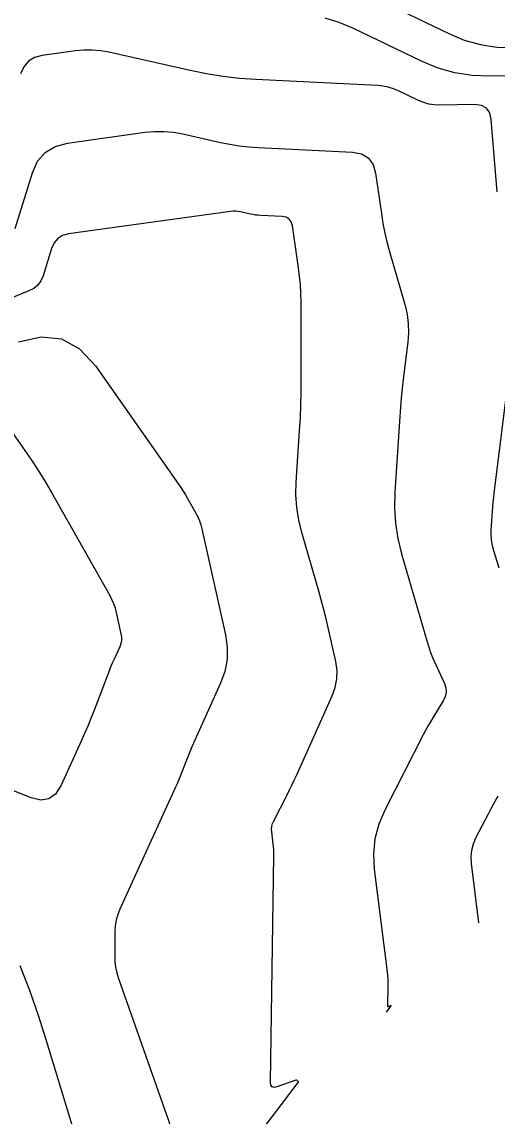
# Model space of a CAD drawing. Extents: x 1354696 to 1366163, y 660729 to 670380.
# Drawn here: x 1360180.3 to 1360216.4, y 663912.8 to 663995.8 of the extents above; entities that cross this region are included whole.
import ezdxf

# ---------------------------------------------------------------- set-up
doc = ezdxf.new("R2010")
doc.units = 0
doc.layers.add('R_Contours', color=7, linetype='Continuous')

msp = doc.modelspace()

# ---------------------------------------------------------------- linework, layer by layer
at = {"layer": 'R_Contours'}
for points in [[(1360199.873, 664001.11), (1360212.696, 663994.933), (1360213.883, 663994.443), (1360215.101, 663994.098), (1360216.352, 663993.901), (1360217.635, 663993.849)], [(1360227.242, 663991.882), (1360215.805, 663991.689), (1360214.472, 663991.743), (1360213.172, 663991.948), (1360211.905, 663992.306), (1360210.672, 663992.816), (1360205.422, 663995.344), (1360204.383, 663995.783), (1360203.316, 663996.113)], [(1360216.386, 663982.921), (1360215.924, 663988.401), (1360215.808, 663988.907), (1360215.559, 663989.265), (1360215.178, 663989.477), (1360214.663, 663989.54), (1360212.017, 663989.496), (1360211.6, 663989.513), (1360211.194, 663989.577), (1360210.798, 663989.689), (1360210.412, 663989.848), (1360208.891, 663990.581), (1360208.505, 663990.744), (1360208.109, 663990.866), (1360207.703, 663990.948), (1360207.287, 663990.989), (1360198.062, 663991.441), (1360196.8, 663991.531), (1360195.545, 663991.674), (1360194.297, 663991.871), (1360193.057, 663992.123), (1360186.886, 663993.512), (1360186.26, 663993.625), (1360185.632, 663993.679), (1360185.001, 663993.677), (1360184.368, 663993.618), (1360181.831, 663993.265), (1360181.252, 663993.111), (1360180.784, 663992.827), (1360180.428, 663992.412), (1360180.182, 663991.865)], [(1360179.768, 663980.126), (1360181.083, 663984.357), (1360181.48, 663985.24), (1360182.057, 663985.912), (1360182.813, 663986.371), (1360183.748, 663986.62), (1360189.628, 663987.437), (1360190.351, 663987.505), (1360191.071, 663987.508), (1360191.788, 663987.445), (1360192.503, 663987.317), (1360195.356, 663986.674), (1360196.071, 663986.529), (1360196.791, 663986.416), (1360197.515, 663986.333), (1360198.243, 663986.281), (1360205.383, 663985.931), (1360206.07, 663985.803), (1360206.592, 663985.493), (1360206.949, 663985.003), (1360207.141, 663984.331), (1360207.582, 663981.283), (1360207.705, 663980.523), (1360207.854, 663979.769), (1360208.029, 663979.021), (1360208.229, 663978.279), (1360209.379, 663974.297), (1360209.541, 663973.61), (1360209.631, 663972.918), (1360209.65, 663972.22), (1360209.598, 663971.516), (1360209.245, 663968.69), (1360209.162, 663967.983), (1360209.09, 663967.275), (1360209.027, 663966.566), (1360208.975, 663965.856), (1360208.597, 663960.118), (1360208.569, 663958.931), (1360208.646, 663957.755), (1360208.825, 663956.59), (1360209.109, 663955.436), (1360211.059, 663948.747), (1360211.183, 663948.35), (1360211.321, 663947.958), (1360211.473, 663947.572), (1360211.64, 663947.191), (1360212.368, 663945.603), (1360212.48, 663945.264), (1360212.505, 663944.931), (1360212.441, 663944.603), (1360212.288, 663944.28), (1360211.504, 663942.999), (1360211.311, 663942.677), (1360211.124, 663942.352), (1360210.943, 663942.023), (1360210.768, 663941.691), (1360207.842, 663935.99), (1360207.384, 663934.913), (1360207.099, 663933.806), (1360206.987, 663932.668), (1360207.049, 663931.499), (1360208.023, 663923.696), (1360208.051, 663923.434), (1360208.07, 663923.171), (1360208.08, 663922.908), (1360208.08, 663922.645), (1360208.057, 663921.123), (1360208.06, 663921.098), (1360208.071, 663921.082), (1360208.089, 663921.077), (1360208.114, 663921.082), (1360208.28, 663921.142), (1360208.283, 663921.142), (1360208.286, 663921.142), (1360208.289, 663921.141), (1360208.292, 663921.139), (1360208.301, 663921.13), (1360208.303, 663921.128), (1360208.304, 663921.125), (1360208.304, 663921.123), (1360208.302, 663921.12), (1360207.943, 663920.649)], [(1360198.178, 663911.233), (1360201.275, 663915.294), (1360201.288, 663915.317), (1360201.291, 663915.338), (1360201.284, 663915.359), (1360201.268, 663915.38), (1360201.183, 663915.459), (1360201.161, 663915.475), (1360201.137, 663915.484), (1360201.112, 663915.485), (1360201.086, 663915.479), (1360199.653, 663914.968), (1360199.436, 663914.924), (1360199.283, 663914.967), (1360199.192, 663915.098), (1360199.165, 663915.318), (1360199.427, 663932.51), (1360199.427, 663932.737), (1360199.418, 663932.965), (1360199.402, 663933.191), (1360199.378, 663933.417), (1360199.265, 663934.321), (1360199.253, 663934.544), (1360199.275, 663934.762), (1360199.329, 663934.973), (1360199.416, 663935.179), (1360200.399, 663937.092), (1360200.595, 663937.48), (1360200.785, 663937.87), (1360200.971, 663938.263), (1360201.152, 663938.657), (1360203.856, 663944.662), (1360204.084, 663945.295), (1360204.204, 663945.938), (1360204.217, 663946.593), (1360204.121, 663947.259), (1360203.522, 663949.943), (1360203.367, 663950.613), (1360203.202, 663951.28), (1360203.025, 663951.944), (1360202.838, 663952.606), (1360201.539, 663957.061), (1360201.308, 663958.002), (1360201.161, 663958.953), (1360201.099, 663959.912), (1360201.121, 663960.881), (1360201.378, 663964.775), (1360201.434, 663965.749), (1360201.473, 663966.724), (1360201.495, 663967.699), (1360201.5, 663968.674), (1360201.482, 663974.57), (1360201.468, 663975.218), (1360201.432, 663975.865), (1360201.373, 663976.51), (1360201.292, 663977.153), (1360200.832, 663980.339), (1360200.747, 663980.634), (1360200.59, 663980.849), (1360200.361, 663980.985), (1360200.06, 663981.041), (1360198.424, 663981.121), (1360198.23, 663981.135), (1360198.038, 663981.157), (1360197.846, 663981.187), (1360197.655, 663981.226), (1360196.896, 663981.397), (1360196.705, 663981.431), (1360196.514, 663981.448), (1360196.323, 663981.447), (1360196.13, 663981.429), (1360183.835, 663979.72), (1360183.378, 663979.599), (1360183.008, 663979.374), (1360182.727, 663979.046), (1360182.533, 663978.615), (1360181.89, 663976.548), (1360181.727, 663976.165), (1360181.495, 663975.845), (1360181.194, 663975.588), (1360180.825, 663975.395), (1360179.209, 663974.749)], [(1360216.518, 663954.36), (1360216.084, 663955.851), (1360216, 663956.192), (1360215.947, 663956.537), (1360215.924, 663956.885), (1360215.932, 663957.236), (1360216.025, 663958.647), (1360216.051, 663959), (1360216.082, 663959.352), (1360216.118, 663959.704), (1360216.16, 663960.055), (1360217.95, 663974.403)], [(1360180.019, 663971.533), (1360181.746, 663971.922), (1360183.298, 663971.748), (1360184.674, 663971.009), (1360185.874, 663969.707), (1360192.178, 663960.727), (1360192.359, 663960.462), (1360192.534, 663960.193), (1360192.702, 663959.919), (1360192.864, 663959.642), (1360193.498, 663958.523), (1360193.645, 663958.239), (1360193.771, 663957.947), (1360193.874, 663957.646), (1360193.955, 663957.336), (1360195.749, 663949.292), (1360195.884, 663948.348), (1360195.867, 663947.42), (1360195.696, 663946.508), (1360195.373, 663945.611), (1360193.196, 663940.778), (1360193.086, 663940.527), (1360192.979, 663940.275), (1360192.876, 663940.022), (1360192.776, 663939.767), (1360192.384, 663938.745), (1360192.285, 663938.491), (1360192.181, 663938.237), (1360192.073, 663937.986), (1360191.961, 663937.736), (1360187.726, 663928.46), (1360187.562, 663928.047), (1360187.445, 663927.624), (1360187.373, 663927.19), (1360187.348, 663926.746), (1360187.337, 663924.952), (1360187.353, 663924.506), (1360187.407, 663924.067), (1360187.499, 663923.634), (1360187.629, 663923.208), (1360192.389, 663909.696)], [(1360178.73, 663965.808), (1360180.687, 663963.02), (1360181.167, 663962.317), (1360181.63, 663961.604), (1360182.076, 663960.88), (1360182.505, 663960.144), (1360186.937, 663952.323), (1360187.103, 663952.003), (1360187.245, 663951.673), (1360187.361, 663951.333), (1360187.452, 663950.984), (1360187.812, 663949.371), (1360187.849, 663949.118), (1360187.844, 663948.87), (1360187.798, 663948.626), (1360187.712, 663948.386), (1360187.283, 663947.434), (1360187.178, 663947.195), (1360187.076, 663946.955), (1360186.977, 663946.714), (1360186.882, 663946.471), (1360185.744, 663943.5), (1360185.519, 663942.926), (1360185.285, 663942.355), (1360185.042, 663941.788), (1360184.79, 663941.224), (1360183.234, 663937.816), (1360182.835, 663937.193), (1360182.331, 663936.836), (1360181.719, 663936.745), (1360181.001, 663936.918), (1360175.565, 663939.077)], [(1360214.988, 663927.429), (1360214.425, 663931.939), (1360214.398, 663932.443), (1360214.447, 663932.934), (1360214.57, 663933.412), (1360214.767, 663933.877), (1360215.708, 663935.709), (1360215.947, 663936.165), (1360216.195, 663936.616), (1360216.451, 663937.062)], [(1360180.139, 663924.181), (1360180.862, 663922.309), (1360181.529, 663920.416), (1360182.141, 663918.503), (1360185.429, 663907.68)]]:
    msp.add_lwpolyline(points, dxfattribs=at)

doc.saveas('drawing.dxf')
